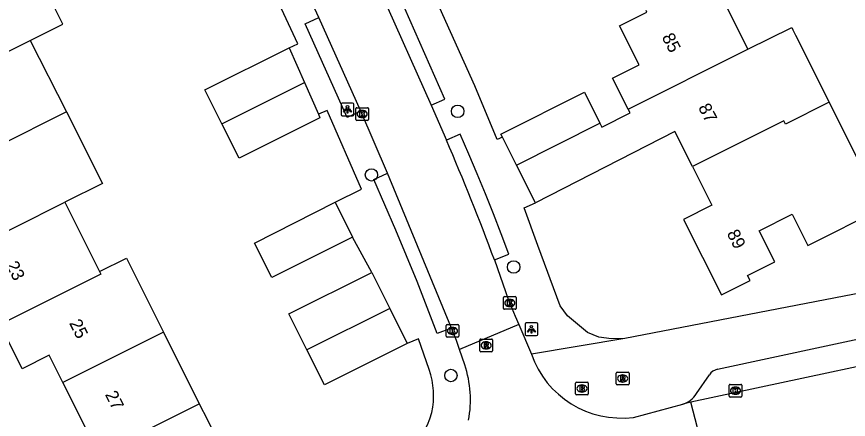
# Model space of a CAD drawing. Extents: x 157793 to 159380, y 380882 to 382313.
# Drawn here: x 158577.7 to 158643.1, y 381635.4 to 381667.1 of the extents above; entities that cross this region are included whole.
import ezdxf

# ---------------------------------------------------------------- set-up
doc = ezdxf.new("R2010")
doc.units = 0
for name, color, linetype in [('IMGEO_Boom', 7, 'Continuous'), ('IMGEO_Brandkraan', 7, 'Continuous'), ('IMGEO_Kolk', 7, 'Continuous'), ('IMGEO_Lichtpunt', 7, 'Continuous'), ('IMGEO_Pand', 7, 'Continuous'), ('IMGEO_Pand_nummerreeks', 7, 'Continuous'), ('IMGEO_Rijbaan_lokaal_open', 7, 'Continuous'), ('IMGEO_Rioolput', 7, 'Continuous'), ('IMGEO_Voetpad_open', 7, 'Continuous')]:
    doc.layers.add(name, color=color, linetype=linetype)

msp = doc.modelspace()

# ---------------------------------------------------------------- linework, layer by layer
at = {"layer": 'IMGEO_Boom'}
for centre in [(158612.423, 381659.643), (158605.639, 381654.642), (158616.822, 381647.392), (158611.89, 381638.857)]:
    msp.add_circle(centre, 0.489, dxfattribs=at)
at = {"layer": 'IMGEO_Brandkraan'}
for p, q in [((158621.694, 381637.413), (158621.694, 381638.265)), ((158621.769, 381638.339), (158622.621, 381638.339)), ((158622.182, 381638.119), (158622.207, 381638.119)), ((158622.695, 381638.265), (158622.695, 381637.413)), ((158622.205, 381637.559), (158622.18, 381637.559)), ((158622.621, 381637.339), (158621.769, 381637.339))]:
    msp.add_line(p, q, dxfattribs=at)
for points in [[(158621.694, 381637.413), (158621.694, 381638.265)], [(158621.769, 381638.339), (158622.621, 381638.339)], [(158622.695, 381638.265), (158622.695, 381637.413)], [(158622.042, 381638.039), (158622.042, 381637.639), (158622.255, 381637.639)], [(158622.273, 381638.039), (158622.042, 381638.039)], [(158622.221, 381637.958), (158622.167, 381637.958), (158622.167, 381637.882)], [(158622.167, 381637.882), (158622.22, 381637.882)], [(158622.229, 381637.806), (158622.167, 381637.806), (158622.167, 381637.725)], [(158622.167, 381637.725), (158622.229, 381637.725)], [(158622.621, 381637.339), (158621.769, 381637.339)]]:
    msp.add_lwpolyline(points, dxfattribs=at)
for centre, radius, start, end in [((158621.771, 381638.263), 0.0765, 91.55205, 178.44795), ((158621.771, 381638.263), 0.0765, 91.55205, 178.44795), ((158622.619, 381638.263), 0.0765, 1.55205, 88.44795), ((158622.619, 381638.263), 0.0765, 1.55205, 88.44795), ((158622.222, 381637.92), 0.0379, 267.82845, 90.93552), ((158622.23, 381637.765), 0.0404, 269.87594, 90.50774), ((158622.261, 381637.89), 0.251, 268.66757, 293.53466), ((158622.277, 381637.894), 0.145, 59.4692, 91.53667), ((158622.302, 381637.941), 0.0922, 285.51372, 58.15012), ((158622.307, 381637.749), 0.105, 301.31148, 78.98903), ((158621.771, 381637.415), 0.0765, 181.55205, 268.44795), ((158621.771, 381637.415), 0.0765, 181.55205, 268.44795), ((158622.619, 381637.415), 0.0765, 271.55205, 358.44795), ((158622.619, 381637.415), 0.0765, 271.55205, 358.44795)]:
    msp.add_arc(centre, radius, start, end, dxfattribs=at)
for centre, major_axis, ratio, start_param, end_param in [((158622.181, 381637.839), (-0.387, 0.002), 0.722429, 4.712389, 7.853982), ((158622.206, 381637.839), (-0.39, 0.002), 0.717154, 1.570796, 4.712389)]:
    msp.add_ellipse(centre, major_axis=major_axis, ratio=ratio, start_param=start_param, end_param=end_param, dxfattribs=at)
at = {"layer": 'IMGEO_Kolk'}
for p, q in [((158604.41, 381659.003), (158604.41, 381659.855)), ((158604.485, 381659.929), (158605.337, 381659.929)), ((158604.898, 381659.709), (158604.923, 381659.709)), ((158605.411, 381659.855), (158605.411, 381659.003)), ((158604.921, 381659.149), (158604.896, 381659.149)), ((158605.337, 381658.929), (158604.485, 381658.929)), ((158616.022, 381644.14), (158616.022, 381644.992)), ((158616.097, 381645.066), (158616.949, 381645.066)), ((158616.51, 381644.846), (158616.535, 381644.846)), ((158617.023, 381644.992), (158617.023, 381644.14)), ((158616.949, 381644.066), (158616.097, 381644.066)), ((158616.533, 381644.286), (158616.508, 381644.286)), ((158611.515, 381641.942), (158611.515, 381642.794)), ((158611.59, 381642.868), (158612.442, 381642.868)), ((158612.516, 381642.794), (158612.516, 381641.942)), ((158612.026, 381642.088), (158612.001, 381642.088)), ((158612.003, 381642.648), (158612.028, 381642.648)), ((158612.442, 381641.868), (158611.59, 381641.868)), ((158633.847, 381638.163), (158634.699, 381638.163)), ((158633.772, 381637.237), (158633.772, 381638.089)), ((158634.26, 381637.943), (158634.285, 381637.943)), ((158634.773, 381638.089), (158634.773, 381637.237)), ((158634.699, 381637.163), (158633.847, 381637.163)), ((158634.283, 381637.383), (158634.258, 381637.383))]:
    msp.add_line(p, q, dxfattribs=at)
for points in [[(158604.41, 381659.003), (158604.41, 381659.855)], [(158604.485, 381659.929), (158605.337, 381659.929)], [(158605.411, 381659.855), (158605.411, 381659.003)], [(158604.731, 381659.629), (158604.854, 381659.629), (158604.854, 381659.478), (158604.984, 381659.629), (158605.148, 381659.629), (158605.002, 381659.478), (158605.155, 381659.229), (158605.003, 381659.229), (158604.918, 381659.393), (158604.854, 381659.326), (158604.854, 381659.229), (158604.731, 381659.229), (158604.731, 381659.629)], [(158605.337, 381658.929), (158604.485, 381658.929)], [(158616.022, 381644.14), (158616.022, 381644.992)], [(158616.097, 381645.066), (158616.949, 381645.066)], [(158616.343, 381644.766), (158616.466, 381644.766), (158616.466, 381644.615), (158616.596, 381644.766), (158616.76, 381644.766), (158616.614, 381644.615), (158616.767, 381644.366), (158616.615, 381644.366), (158616.53, 381644.53), (158616.466, 381644.463), (158616.466, 381644.366), (158616.343, 381644.366), (158616.343, 381644.766)], [(158617.023, 381644.992), (158617.023, 381644.14)], [(158616.949, 381644.066), (158616.097, 381644.066)], [(158611.515, 381641.942), (158611.515, 381642.794)], [(158611.59, 381642.868), (158612.442, 381642.868)], [(158612.516, 381642.794), (158612.516, 381641.942)], [(158611.836, 381642.568), (158611.959, 381642.568), (158611.959, 381642.417), (158612.089, 381642.568), (158612.253, 381642.568), (158612.107, 381642.417), (158612.26, 381642.168), (158612.108, 381642.168), (158612.023, 381642.332), (158611.959, 381642.265), (158611.959, 381642.168), (158611.836, 381642.168), (158611.836, 381642.568)], [(158612.442, 381641.868), (158611.59, 381641.868)], [(158633.847, 381638.163), (158634.699, 381638.163)], [(158633.772, 381637.237), (158633.772, 381638.089)], [(158634.093, 381637.863), (158634.216, 381637.863), (158634.216, 381637.712), (158634.346, 381637.863), (158634.51, 381637.863), (158634.364, 381637.712), (158634.517, 381637.463), (158634.365, 381637.463), (158634.28, 381637.627), (158634.216, 381637.56), (158634.216, 381637.463), (158634.093, 381637.463), (158634.093, 381637.863)], [(158634.773, 381638.089), (158634.773, 381637.237)], [(158634.699, 381637.163), (158633.847, 381637.163)]]:
    msp.add_lwpolyline(points, dxfattribs=at)
for centre, start, end in [((158604.487, 381659.853), 91.55205, 178.44795), ((158604.487, 381659.853), 91.55205, 178.44795), ((158605.335, 381659.853), 1.55205, 88.44795), ((158605.335, 381659.853), 1.55205, 88.44795), ((158604.487, 381659.005), 181.55205, 268.44795), ((158604.487, 381659.005), 181.55205, 268.44795), ((158605.335, 381659.005), 271.55205, 358.44795), ((158605.335, 381659.005), 271.55205, 358.44795), ((158616.099, 381644.99), 91.55205, 178.44795), ((158616.099, 381644.99), 91.55205, 178.44795), ((158616.947, 381644.99), 1.55205, 88.44795), ((158616.947, 381644.99), 1.55205, 88.44795), ((158616.099, 381644.142), 181.55205, 268.44795), ((158616.099, 381644.142), 181.55205, 268.44795), ((158616.947, 381644.142), 271.55205, 358.44795), ((158616.947, 381644.142), 271.55205, 358.44795), ((158611.592, 381642.792), 91.55205, 178.44795), ((158611.592, 381642.792), 91.55205, 178.44795), ((158612.44, 381642.792), 1.55205, 88.44795), ((158612.44, 381642.792), 1.55205, 88.44795), ((158611.592, 381641.944), 181.55205, 268.44795), ((158611.592, 381641.944), 181.55205, 268.44795), ((158612.44, 381641.944), 271.55205, 358.44795), ((158612.44, 381641.944), 271.55205, 358.44795), ((158633.849, 381638.087), 91.55205, 178.44795), ((158633.849, 381638.087), 91.55205, 178.44795), ((158634.697, 381638.087), 1.55205, 88.44795), ((158634.697, 381638.087), 1.55205, 88.44795), ((158633.849, 381637.239), 181.55205, 268.44795), ((158633.849, 381637.239), 181.55205, 268.44795), ((158634.697, 381637.239), 271.55205, 358.44795), ((158634.697, 381637.239), 271.55205, 358.44795)]:
    msp.add_arc(centre, 0.0765, start, end, dxfattribs=at)
for centre, major_axis, ratio, start_param, end_param in [((158604.897, 381659.429), (-0.387, 0.002), 0.722429, 4.712389, 7.853982), ((158604.922, 381659.429), (-0.39, 0.002), 0.717154, 1.570796, 4.712389), ((158616.509, 381644.566), (-0.387, 0.002), 0.722429, 4.712389, 7.853982), ((158616.534, 381644.566), (-0.39, 0.002), 0.717154, 1.570796, 4.712389), ((158612.002, 381642.368), (-0.387, 0.002), 0.722429, 4.712389, 7.853982), ((158612.027, 381642.368), (-0.39, 0.002), 0.717154, 1.570796, 4.712389), ((158634.259, 381637.663), (-0.387, 0.002), 0.722429, 4.712389, 7.853982), ((158634.284, 381637.663), (-0.39, 0.002), 0.717154, 1.570796, 4.712389)]:
    msp.add_ellipse(centre, major_axis=major_axis, ratio=ratio, start_param=start_param, end_param=end_param, dxfattribs=at)
at = {"layer": 'IMGEO_Lichtpunt'}
for p, q in [((158603.253, 381660.198), (158603.253, 381659.391)), ((158603.253, 381660.198), (158603.253, 381659.391)), ((158604.155, 381660.293), (158603.347, 381660.293)), ((158604.155, 381660.293), (158603.347, 381660.293)), ((158604.249, 381659.391), (158604.249, 381660.198)), ((158604.249, 381659.391), (158604.249, 381660.198)), ((158603.347, 381659.297), (158604.155, 381659.297)), ((158603.347, 381659.297), (158604.155, 381659.297)), ((158617.719, 381642.899), (158617.719, 381642.092)), ((158617.719, 381642.899), (158617.719, 381642.092)), ((158618.621, 381642.994), (158617.813, 381642.994)), ((158618.621, 381642.994), (158617.813, 381642.994)), ((158618.715, 381642.092), (158618.715, 381642.899)), ((158618.715, 381642.092), (158618.715, 381642.899)), ((158617.813, 381641.998), (158618.621, 381641.998)), ((158617.813, 381641.998), (158618.621, 381641.998))]:
    msp.add_line(p, q, dxfattribs=at)
for points in [[(158603.627, 381659.862), (158603.666, 381659.834), (158603.478, 381659.572), (158603.44, 381659.599), (158603.627, 381659.862)], [(158603.729, 381659.814), (158603.776, 381659.814), (158603.776, 381659.492), (158603.729, 381659.492), (158603.729, 381659.814)], [(158603.839, 381659.834), (158603.877, 381659.861), (158604.064, 381659.599), (158604.025, 381659.571), (158603.839, 381659.834)], [(158618.093, 381642.563), (158618.132, 381642.535), (158617.944, 381642.273), (158617.906, 381642.3), (158618.093, 381642.563)], [(158618.195, 381642.515), (158618.242, 381642.515), (158618.242, 381642.193), (158618.195, 381642.193), (158618.195, 381642.515)], [(158618.305, 381642.535), (158618.343, 381642.562), (158618.53, 381642.3), (158618.491, 381642.272), (158618.305, 381642.535)]]:
    msp.add_lwpolyline(points, dxfattribs=at)
for centre in [(158603.752, 381659.996), (158618.218, 381642.697)]:
    msp.add_circle(centre, 0.0994, dxfattribs=at)
for centre, start, end in [((158603.347, 381660.198), 90, 180), ((158603.347, 381660.198), 90, 180), ((158604.155, 381660.198), 0, 90), ((158604.155, 381660.198), 0, 90), ((158603.347, 381659.391), 180, 270), ((158603.347, 381659.391), 180, 270), ((158604.155, 381659.391), 270, 0), ((158604.155, 381659.391), 270, 360), ((158617.813, 381642.899), 90, 180), ((158617.813, 381642.899), 90, 180), ((158618.621, 381642.899), 0, 90), ((158618.621, 381642.899), 0, 90), ((158617.813, 381642.092), 180, 270), ((158617.813, 381642.092), 180, 270), ((158618.621, 381642.092), 270, 0), ((158618.621, 381642.092), 270, 360)]:
    msp.add_arc(centre, 0.0946, start, end, dxfattribs=at)
at = {"layer": 'IMGEO_Pand'}
for points in [[(158578.81, 381665.215), (158581.38, 381666.502), (158578.56, 381672.135), (158575.99, 381670.848), (158573.075, 381669.389)], [(158632.422, 381670.158), (158632.582, 381669.838), (158633.266, 381668.473), (158635.245, 381664.525)], [(158625.828, 381659.812), (158624.602, 381662.256), (158626.693, 381663.305), (158625.161, 381666.36), (158627.305, 381667.435), (158627.24, 381667.564)], [(158635.245, 381664.525), (158638.69, 381666.249), (158638.785, 381666.06), (158638.994, 381665.642), (158641.639, 381660.363)], [(158567.948, 381659.778), (158578.81, 381665.215)], [(158578.81, 381665.215), (158581.666, 381659.6)], [(158593.878, 381658.665), (158592.543, 381661.332), (158599.175, 381664.643)], [(158599.175, 381664.643), (158600.373, 381661.916)], [(158625.828, 381659.812), (158635.033, 381664.419), (158635.245, 381664.525)], [(158593.878, 381658.665), (158600.373, 381661.916)], [(158600.373, 381661.916), (158601.471, 381659.416)], [(158615.943, 381657.603), (158615.818, 381657.851), (158622.386, 381661.143), (158623.61, 381658.702)], [(158630.884, 381655.297), (158632.41, 381652.253), (158630.194, 381651.143), (158633.168, 381645.21), (158635.416, 381646.336), (158635.224, 381646.721), (158637.368, 381647.795), (158636.136, 381650.254), (158638.728, 381651.554), (158639.959, 381649.095), (158645.814, 381652.031), (158643.574, 381656.501), (158641.639, 381660.363)], [(158641.639, 381660.363), (158638.197, 381658.637), (158638.069, 381658.893), (158630.884, 381655.297)], [(158623.61, 381658.702), (158623.762, 381658.399), (158625.978, 381659.512), (158625.828, 381659.812)], [(158581.666, 381659.6), (158570.767, 381654.146)], [(158581.666, 381659.6), (158584.486, 381653.965), (158581.534, 381652.488)], [(158601.471, 381659.416), (158601.592, 381659.141), (158595.233, 381655.958), (158593.878, 381658.665)], [(158617.04, 381655.414), (158623.61, 381658.702)], [(158630.884, 381655.297), (158629.502, 381658.053), (158618.534, 381652.432)], [(158617.04, 381655.414), (158615.943, 381657.603)], [(158618.534, 381652.432), (158617.04, 381655.414)], [(158573.587, 381648.511), (158581.534, 381652.488)], [(158581.534, 381652.488), (158584.263, 381647.035)], [(158604.148, 381649.754), (158597.798, 381646.576), (158596.446, 381649.277), (158602.782, 381652.484)], [(158602.782, 381652.484), (158604.148, 381649.754)], [(158584.263, 381647.035), (158586.368, 381648.089), (158589.278, 381642.274)], [(158584.263, 381647.035), (158584.359, 381646.843), (158576.412, 381642.867)], [(158600.567, 381640.878), (158599.152, 381643.706), (158605.664, 381646.965)], [(158605.664, 381646.965), (158607.079, 381644.137)], [(158607.079, 381644.137), (158600.567, 381640.878)], [(158607.079, 381644.137), (158608.458, 381641.383)], [(158581.367, 381638.315), (158580.298, 381640.451), (158578.158, 381639.38), (158576.412, 381642.867)], [(158589.278, 381642.274), (158581.367, 381638.315)], [(158589.278, 381642.274), (158592.098, 381636.64)], [(158608.458, 381641.383), (158601.946, 381638.124), (158600.567, 381640.878)], [(158584.187, 381632.681), (158581.367, 381638.315)], [(158592.098, 381636.64), (158592.737, 381635.364), (158594.975, 381630.893), (158587.063, 381626.934), (158584.187, 381632.681)], [(158584.187, 381632.681), (158592.098, 381636.64)]]:
    msp.add_lwpolyline(points, dxfattribs=at)
at = {"layer": 'IMGEO_Rijbaan_lokaal_open'}
for points in [[(158601.506, 381667.036), (158599.848, 381670.617)], [(158606.368, 381669.03), (158610.324, 381660.132)], [(158604.817, 381659.648), (158601.506, 381667.036)], [(158610.324, 381660.132), (158611.533, 381657.378)], [(158606.913, 381654.78), (158604.817, 381659.648)], [(158611.936, 381642.575), (158606.913, 381654.78)], [(158615.317, 381647.953), (158616.43, 381644.777), (158616.954, 381643.538), (158617.233, 381642.878)], [(158683.241, 381646.616), (158682.493, 381646.463), (158654.114, 381641.751), (158630.746, 381636.764)], [(158617.233, 381642.878), (158612.572, 381640.901)], [(158617.233, 381642.878), (158618.222, 381640.539)], [(158612.572, 381640.901), (158612.335, 381641.604), (158611.936, 381642.575)], [(158612.981, 381639.691), (158612.572, 381640.901)], [(158626.239, 381635.566), (158630.136, 381636.592)], [(158630.746, 381636.764), (158630.136, 381636.592)], [(158631.981, 381632.025), (158630.746, 381636.764)]]:
    msp.add_lwpolyline(points, dxfattribs=at)
for centre, radius, start, end in [((158433.969, 381580.617), 193.445, 20.3705, 23.37898), ((158625.301, 381643.003), 7.495, 199.18828, 277.1885), ((158604.727, 381636.936), 8.701, 349.43034, 18.45822)]:
    msp.add_arc(centre, radius, start, end, dxfattribs=at)
at = {"layer": 'IMGEO_Rioolput'}
for p, q in [((158614.161, 381640.801), (158614.161, 381641.653)), ((158614.236, 381641.727), (158615.088, 381641.727)), ((158614.649, 381641.507), (158614.674, 381641.507)), ((158615.162, 381641.653), (158615.162, 381640.801)), ((158615.088, 381640.727), (158614.236, 381640.727)), ((158614.672, 381640.947), (158614.647, 381640.947)), ((158624.895, 381638.2), (158624.895, 381639.052)), ((158624.97, 381639.126), (158625.822, 381639.126)), ((158625.383, 381638.906), (158625.408, 381638.906)), ((158625.896, 381639.052), (158625.896, 381638.2)), ((158625.822, 381638.126), (158624.97, 381638.126)), ((158625.406, 381638.346), (158625.381, 381638.346))]:
    msp.add_line(p, q, dxfattribs=at)
for points in [[(158614.161, 381640.801), (158614.161, 381641.653)], [(158614.236, 381641.727), (158615.088, 381641.727)], [(158614.75, 381641.425), (158614.498, 381641.427), (158614.498, 381641.027)], [(158615.162, 381641.653), (158615.162, 381640.801)], [(158615.088, 381640.727), (158614.236, 381640.727)], [(158614.498, 381641.027), (158614.622, 381641.027), (158614.622, 381641.189), (158614.633, 381641.189)], [(158614.676, 381641.346), (158614.622, 381641.346), (158614.622, 381641.265)], [(158614.622, 381641.265), (158614.674, 381641.265)], [(158614.68, 381641.16), (158614.751, 381641.027), (158614.891, 381641.027), (158614.826, 381641.153)], [(158624.895, 381638.2), (158624.895, 381639.052)], [(158624.97, 381639.126), (158625.822, 381639.126)], [(158625.484, 381638.824), (158625.232, 381638.826), (158625.232, 381638.426)], [(158625.896, 381639.052), (158625.896, 381638.2)], [(158625.822, 381638.126), (158624.97, 381638.126)], [(158625.232, 381638.426), (158625.356, 381638.426), (158625.356, 381638.588), (158625.367, 381638.588)], [(158625.41, 381638.745), (158625.356, 381638.745), (158625.356, 381638.664)], [(158625.356, 381638.664), (158625.408, 381638.664)], [(158625.414, 381638.559), (158625.485, 381638.426), (158625.625, 381638.426), (158625.56, 381638.552)]]:
    msp.add_lwpolyline(points, dxfattribs=at)
for centre, radius, start, end in [((158614.238, 381641.651), 0.0765, 91.55205, 178.44795), ((158614.238, 381641.651), 0.0765, 91.55205, 178.44795), ((158614.749, 381641.315), 0.109, 350.36119, 89.41601), ((158615.086, 381641.651), 0.0765, 1.55205, 88.44795), ((158615.086, 381641.651), 0.0765, 1.55205, 88.44795), ((158614.238, 381640.803), 0.0765, 181.55205, 268.44795), ((158614.238, 381640.803), 0.0765, 181.55205, 268.44795), ((158614.632, 381641.136), 0.0533, 26.02933, 88.69889), ((158614.658, 381641.454), 0.19, 274.7715, 282.96867), ((158614.682, 381641.25), 0.0964, 77.00612, 93.18647), ((158614.696, 381641.307), 0.0378, 276.66336, 79.67722), ((158614.747, 381641.315), 0.112, 277.58423, 350.98172), ((158614.731, 381641.1), 0.108, 29.51342, 73.79051), ((158615.086, 381640.803), 0.0765, 271.55205, 358.44795), ((158615.086, 381640.803), 0.0765, 271.55205, 358.44795), ((158624.972, 381639.05), 0.0765, 91.55205, 178.44795), ((158624.972, 381639.05), 0.0765, 91.55205, 178.44795), ((158625.483, 381638.714), 0.109, 350.36119, 89.41601), ((158625.82, 381639.05), 0.0765, 1.55205, 88.44795), ((158625.82, 381639.05), 0.0765, 1.55205, 88.44795), ((158624.972, 381638.202), 0.0765, 181.55205, 268.44795), ((158624.972, 381638.202), 0.0765, 181.55205, 268.44795), ((158625.366, 381638.535), 0.0533, 26.02933, 88.69889), ((158625.392, 381638.853), 0.19, 274.7715, 282.96867), ((158625.416, 381638.649), 0.0964, 77.00612, 93.18647), ((158625.43, 381638.706), 0.0378, 276.66336, 79.67722), ((158625.481, 381638.714), 0.112, 277.58423, 350.98172), ((158625.465, 381638.499), 0.108, 29.51342, 73.79051), ((158625.82, 381638.202), 0.0765, 271.55205, 358.44795), ((158625.82, 381638.202), 0.0765, 271.55205, 358.44795)]:
    msp.add_arc(centre, radius, start, end, dxfattribs=at)
for centre, major_axis, ratio, start_param, end_param in [((158614.648, 381641.227), (-0.387, 0.002), 0.722429, 4.712389, 7.853982), ((158614.673, 381641.227), (-0.39, 0.002), 0.717154, 1.570796, 4.712389), ((158625.382, 381638.626), (-0.387, 0.002), 0.722429, 4.712389, 7.853982), ((158625.407, 381638.626), (-0.39, 0.002), 0.717154, 1.570796, 4.712389)]:
    msp.add_ellipse(centre, major_axis=major_axis, ratio=ratio, start_param=start_param, end_param=end_param, dxfattribs=at)
at = {"layer": 'IMGEO_Voetpad_open'}
for points in [[(158615.943, 381657.603), (158615.522, 381657.433), (158613.771, 381661.653), (158608.259, 381673.891), (158604.469, 381681.781), (158603.426, 381683.854)], [(158599.175, 381664.643), (158599.859, 381664.947), (158596.908, 381671.282), (158596.033, 381670.889)], [(158610.324, 381660.132), (158611.424, 381660.592), (158607.469, 381669.541), (158606.368, 381669.03)], [(158604.817, 381659.648), (158603.718, 381659.156), (158600.434, 381666.531), (158601.506, 381667.036)], [(158602.782, 381652.484), (158604.846, 381653.528), (158602.157, 381659.708), (158601.471, 381659.416)], [(158615.317, 381647.953), (158616.433, 381648.402), (158615.843, 381649.993), (158615.235, 381651.577), (158614.609, 381653.154), (158613.964, 381654.724), (158613.302, 381656.286), (158612.621, 381657.84), (158611.533, 381657.378)], [(158611.936, 381642.575), (158610.813, 381642.174), (158609.23, 381646.244), (158608.409, 381648.267), (158607.569, 381650.283), (158605.83, 381654.289), (158606.913, 381654.78)], [(158625.559, 381641.758), (158624.531, 381641.732), (158623.531, 381641.877), (158622.642, 381642.244), (158621.063, 381643.563), (158620.488, 381644.343), (158618.724, 381649.089), (158617.649, 381652.038), (158618.534, 381652.432)], [(158605.664, 381646.965), (158604.148, 381649.754)], [(158632.849, 381639.356), (158650.311, 381643.096), (158653.402, 381643.762), (158655.375, 381644.093), (158679.069, 381648.011), (158680.39, 381648.199)], [(158653.549, 381647.157), (158652.596, 381646.986), (158625.559, 381641.758)], [(158610.191, 381639.33), (158609.331, 381641.748), (158608.458, 381641.383)], [(158625.559, 381641.758), (158618.222, 381640.539)], [(158631.206, 381637.432), (158632.222, 381638.9)], [(158608.109, 381632.352), (158609.222, 381633.718), (158609.534, 381634.117), (158609.809, 381634.541), (158610.044, 381634.989), (158610.239, 381635.456), (158610.392, 381635.941)]]:
    msp.add_lwpolyline(points, dxfattribs=at)
for centre, radius, start, end in [((158603.892, 381637.256), 6.632, 348.56443, 18.22399), ((158633.071, 381638.392), 0.989, 102.95856, 149.09619), ((158629.484, 381638.523), 2.038, 288.64163, 327.62551)]:
    msp.add_arc(centre, radius, start, end, dxfattribs=at)

# ---------------------------------------------------------------- texts
at = {"layer": 'IMGEO_Pand_nummerreeks'}
for s, rotation, p in [('85', 297.35279, (158628.451, 381665.486)), ('87', 297.35279, (158631.312, 381659.954)), ('89', 296.62296, (158633.564, 381650.044)), ('23', 296.58734, (158576.882, 381647.559)), ('25', 296.58709, (158581.846, 381642.989)), ('27', 296.58709, (158584.663, 381637.362))]:
    msp.add_text(s, height=1, rotation=rotation, dxfattribs=at).set_placement(p)

doc.saveas('drawing.dxf')
